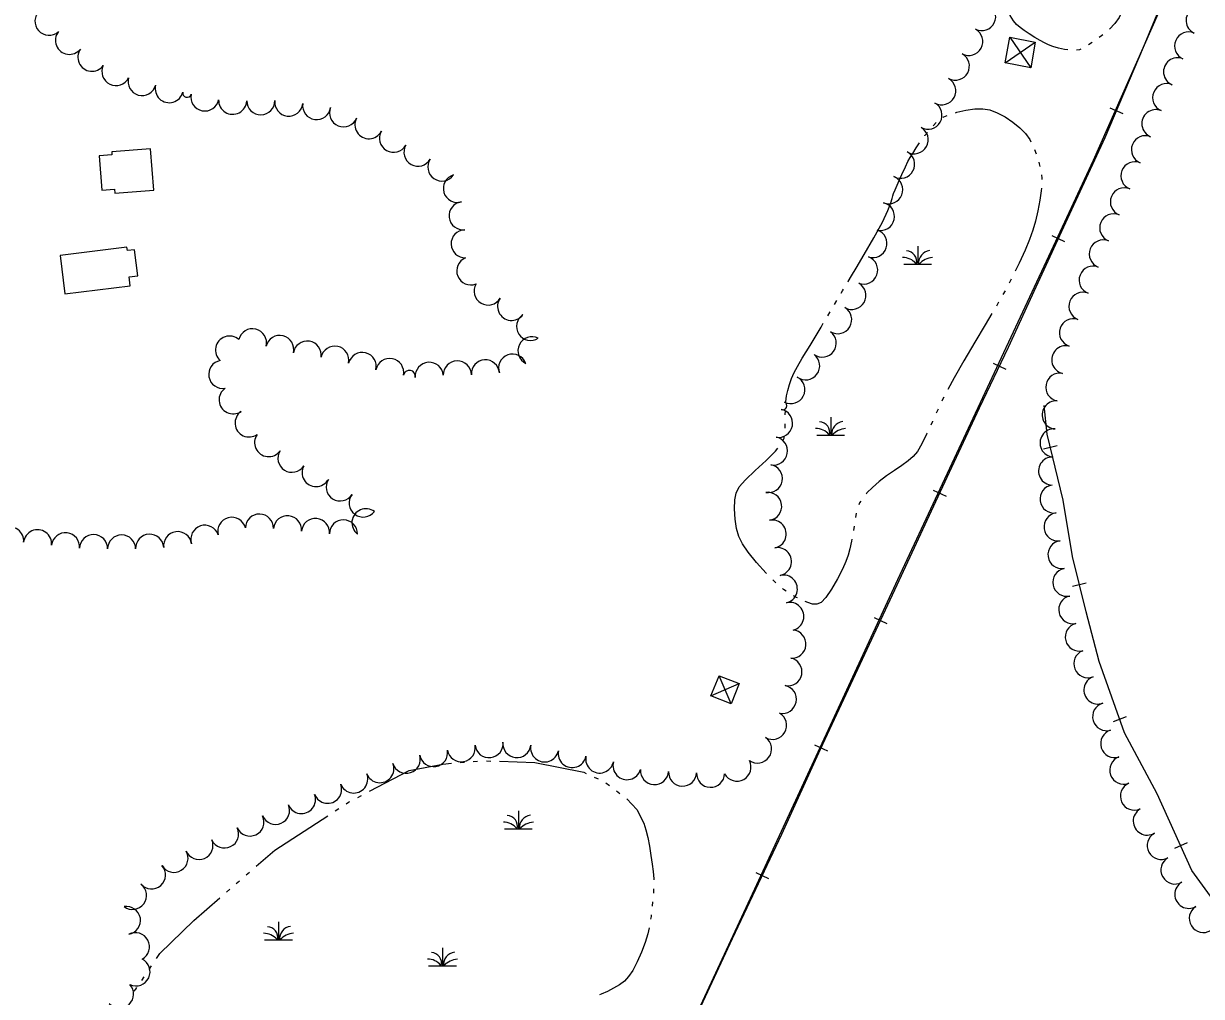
# Model space of a CAD drawing. Extents: x -25029 to 2274964, y -81170 to 687028.
# Drawn here: x -4237 to -3398, y -63945 to -63252 of the extents above; entities that cross this region are included whole.
import ezdxf

# ---------------------------------------------------------------- set-up
doc = ezdxf.new("R2010")
doc.units = 0
for name, color, linetype in [('BLDG', 7, 'Continuous'), ('RD_X_RR_1', 7, 'Continuous'), ('RR', 7, 'Continuous'), ('TRANSPWRLN', 7, 'Continuous'), ('TREES', 7, 'Continuous'), ('WATER', 7, 'Continuous')]:
    doc.layers.add(name, color=color, linetype=linetype)

msp = doc.modelspace()

# ---------------------------------------------------------------- linework, layer by layer
at = {"layer": 'BLDG'}
for points in [[(-4180.93, -63370.88), (-4171.83, -63370.18), (-4171.62, -63372.93), (-4143.98, -63370.79), (-4146.26, -63341.34), (-4173.83, -63343.47), (-4173.67, -63345.59), (-4182.83, -63346.29)], [(-4207.24, -63444.62), (-4160.62, -63438.85), (-4161.41, -63432.44), (-4155.38, -63431.69), (-4157.67, -63413.25), (-4162.68, -63413.87), (-4163, -63411.32), (-4210.63, -63417.21)]]:
    msp.add_lwpolyline(points, close=True, dxfattribs=at)
at = {"layer": 'RD_X_RR_1'}
msp.add_lwpolyline([(-4010.17, -64503.25), (-3979.48, -64438.45), (-3899.3, -64263.25), (-3810.19, -64071.12), (-3716.08, -63868.3), (-3614.29, -63648.05), (-3501.74, -63407.21), (-3474.93, -63349.36), (-3428.58, -63244.79)], dxfattribs=at)
at = {"layer": 'RR'}
for p, q in [((-3463.18, -63312.32), (-3453.97, -63316.22)), ((-3504.59, -63403.16), (-3495.51, -63407.35)), ((-3546.39, -63493.92), (-3537.37, -63498.24)), ((-3500.68, -63552.88), (-3510.39, -63555.25)), ((-3588.93, -63584.48), (-3579.87, -63588.7)), ((-3480.02, -63650.64), (-3489.74, -63653.02)), ((-3631.11, -63675.15), (-3622.05, -63679.37)), ((-3451.51, -63745.86), (-3460.93, -63749.21)), ((-3673.41, -63765.75), (-3664.35, -63769.99)), ((-3408.23, -63835.41), (-3417.33, -63839.56)), ((-3715.38, -63856.49), (-3706.35, -63860.77))]:
    msp.add_line(p, q, dxfattribs=at)
for points in [[(-3416.49, -63213.39), (-3439.49, -63269.27), (-3466.71, -63333.45), (-3492.01, -63387.84), (-3516.03, -63439.84), (-3535.52, -63482.78), (-3556.19, -63525.96), (-3587.28, -63592.79), (-3614.79, -63651.98), (-3647.78, -63722.73), (-3669.39, -63768.95), (-3697.1, -63829.56), (-3732.21, -63903.69), (-3765.72, -63976.08), (-3795.64, -64041.15), (-3820.2, -64094.02), (-3845.91, -64149.83), (-3872.07, -64204.57), (-3926.43, -64323.27), (-3964.59, -64404.71), (-4005.24, -64494.52), (-4059.11, -64609.42), (-4122.45, -64748.36)], [(-3373.75, -63897.94), (-3404.76, -63855.11), (-3429.63, -63800.5), (-3452.84, -63757.03), (-3470.84, -63706.44), (-3480.19, -63671.03), (-3489.8, -63631.71), (-3496.39, -63591.49), (-3507.84, -63544.62), (-3509.95, -63524.06)]]:
    msp.add_lwpolyline(points, dxfattribs=at)
at = {"layer": 'TRANSPWRLN'}
for p, q in [((-3534.46, -63261.95), (-3519.55, -63283.64)), ((-3537.86, -63280.25), (-3516.38, -63265.49)), ((-3747.33, -63730.7), (-3727.18, -63722.09)), ((-3732.95, -63736.47), (-3741.47, -63716.52))]:
    msp.add_line(p, q, dxfattribs=at)
for points in [[(-3534.46, -63261.95), (-3516.38, -63265.49), (-3519.55, -63283.64), (-3537.86, -63280.25), (-3534.46, -63261.95)], [(-3747.33, -63730.7), (-3741.47, -63716.52), (-3727.18, -63722.09), (-3732.95, -63736.47), (-3747.33, -63730.7)]]:
    msp.add_lwpolyline(points, dxfattribs=at)
at = {"layer": 'TREES'}
for centre, radius, start, end in [((-4218.52, -63250.55), 10, 132.0421, 312.0421), ((-3554.46, -63247.23), 10, 243.71768, 63.71768), ((-3399, -63249.92), 10, 65.16829, 245.16829), ((-4203.96, -63264.16), 10, 141.82274, 321.82274), ((-3563.67, -63264.98), 10, 241.43321, 61.43321), ((-3407.19, -63268.17), 10, 66.52315, 246.52315), ((-4187.98, -63276.18), 10, 144.25826, 324.25826), ((-3573.24, -63282.54), 10, 241.44207, 61.44207), ((-3415.03, -63286.57), 10, 67.32064, 247.32064), ((-4170.86, -63286.37), 10, 154.18752, 334.18752), ((-4152.24, -63293.46), 10, 164.16489, 344.16489), ((-4132.91, -63298.56), 10, 166.25078, 346.25078), ((-3582.91, -63300.05), 10, 240.68562, 60.68562), ((-3422.82, -63304.99), 10, 66.78664, 246.78664), ((-4120.26, -63301.71), 3.03, 165.20736, 345.20736), ((-4107.53, -63304.45), 10, 168.68448, 348.68448), ((-4087.73, -63306.82), 10, 177.63654, 357.63654), ((-4067.74, -63307.13), 10, 180.60767, 0.60767), ((-4047.8, -63308.12), 10, 173.71012, 353.71012), ((-4027.96, -63310.58), 10, 172.13174, 352.13174), ((-4008.81, -63315.77), 10, 157.57388, 337.57388), ((-3592.72, -63317.48), 10, 240.57474, 60.57474), ((-3990.71, -63324.23), 10, 152.31849, 332.31849), ((-3430.48, -63323.46), 10, 68.17965, 248.17965), ((-3973.2, -63333.87), 10, 149.98578, 329.98578), ((-3602.55, -63334.9), 10, 240.57474, 60.57474), ((-3437.92, -63342.02), 10, 68.13703, 248.13703), ((-3955.82, -63343.78), 10, 150.61559, 330.61559), ((-3612.21, -63352.4), 10, 241.6117, 61.6117), ((-3938.85, -63354.33), 10, 145.68339, 325.68339), ((-3445.37, -63360.59), 10, 68.13703, 248.13703), ((-3927.76, -63369.56), 10, 106.43699, 286.43699), ((-3620.64, -63370.5), 10, 248.45572, 68.45572), ((-3452.89, -63379.12), 10, 67.72336, 247.72336), ((-3923.72, -63389.07), 10, 96.95617, 276.95617), ((-3626.55, -63389.55), 10, 257.04276, 77.04276), ((-3460.47, -63397.63), 10, 67.7153, 247.7153), ((-3922.24, -63409), 10, 91.55588, 271.55588), ((-3631.91, -63408.8), 10, 251.84951, 71.84951), ((-3467.88, -63416.2), 10, 68.75879, 248.75879), ((-3918.23, -63428.27), 10, 111.95655, 291.95655), ((-3638.52, -63427.67), 10, 249.55094, 69.55094), ((-3475.13, -63434.84), 10, 68.75879, 248.75879), ((-3905.86, -63442.6), 10, 149.60757, 329.60757), ((-3646.95, -63445.74), 10, 240.44434, 60.44434), ((-3482.38, -63453.48), 10, 68.75879, 248.75879), ((-3889.15, -63453.54), 10, 143.99749, 323.99749), ((-3657.01, -63463.02), 10, 239.11182, 59.11182), ((-3875.63, -63467.82), 10, 122.83682, 302.83682), ((-3489.13, -63472.3), 10, 71.7663, 251.7663), ((-4073.65, -63479.5), 10, 346.27617, 166.27617), ((-3667.99, -63479.71), 10, 234.22514, 54.22514), ((-4089.98, -63484.63), 10, 48.64232, 228.64232), ((-4054.23, -63484.26), 10, 346.15618, 166.15618), ((-4034.65, -63488.23), 10, 350.93889, 170.93889), ((-3874.63, -63485.19), 10, 63.75145, 243.75145), ((-4014.98, -63491.85), 10, 348.18593, 168.18593), ((-3995.49, -63496.3), 10, 346.1082, 166.1082), ((-3888.46, -63497.56), 10, 19.88521, 199.88521), ((-3679.81, -63495.85), 10, 233.35223, 53.35223), ((-3494.62, -63491.52), 10, 76.32763, 256.32763), ((-4094.83, -63501.98), 10, 100.08445, 280.08445), ((-3975.96, -63500.62), 10, 348.95434, 168.95434), ((-3947.79, -63503.35), 10, 4.47633, 184.47633), ((-3927.82, -63502.4), 10, 0.97114, 180.97114), ((-3907.84, -63501.6), 10, 3.64163, 183.64163), ((-3961.95, -63503.33), 4.27, 349.21047, 169.21047), ((-3690.38, -63512.75), 10, 242.62527, 62.62527), ((-3498.82, -63511.06), 10, 79.41883, 259.41883), ((-4087.44, -63520.08), 10, 124.35491, 304.35491), ((-3696.1, -63524.31), 2.9, 247.06241, 67.06241), ((-3501.43, -63530.86), 10, 85.54784, 265.54784), ((-4076.05, -63536.53), 10, 125.06276, 305.06276), ((-3699.07, -63536.81), 10, 259.45512, 79.45512), ((-4062.17, -63550.52), 10, 144.44895, 324.44895), ((-3702.73, -63556.47), 10, 259.45512, 79.45512), ((-3502.96, -63550.8), 10, 85.68544, 265.68544), ((-4045.58, -63561.68), 10, 147.74118, 327.74118), ((-3504.04, -63570.77), 10, 88.1277, 268.1277), ((-4028.38, -63571.87), 10, 150.94813, 330.94813), ((-3706.39, -63576.13), 10, 259.45512, 79.45512), ((-4011.2, -63582.09), 10, 147.53045, 327.53045), ((-3502.95, -63590.66), 10, 98.11743, 278.11743), ((-3994.82, -63593.53), 10, 142.64117, 322.64117), ((-3706.87, -63595.87), 10, 277.74299, 97.74299), ((-3992.87, -63607.6), 10, 53.10169, 233.10169), ((-4088.37, -63613.69), 10, 14.44526, 194.44526), ((-4068.68, -63611.41), 10, 358.80629, 178.80629), ((-4048.73, -63612.59), 10, 354.42486, 174.42486), ((-4028.83, -63614.53), 10, 354.42486, 174.42486), ((-4008.88, -63615.55), 10, 359.7342, 179.7342), ((-3703.64, -63615.61), 10, 280.84565, 100.84565), ((-3500.13, -63610.46), 10, 98.11743, 278.11743), ((-4246.52, -63620.46), 10, 354.00316, 174.00316), ((-4226.63, -63622.55), 10, 354.00316, 174.00316), ((-4206.75, -63624.69), 10, 353.7552, 173.7552), ((-4126.93, -63623.88), 10, 7.86968, 187.86968), ((-4107.54, -63619.35), 10, 18.42278, 198.42278), ((-4186.81, -63626), 10, 358.70805, 178.70805), ((-4166.81, -63626.23), 10, 359.99257, 179.99257), ((-4146.82, -63625.74), 10, 2.81195, 182.81195), ((-3497.3, -63630.26), 10, 98.15556, 278.15556), ((-3699.88, -63635.25), 10, 280.84565, 100.84565), ((-3493.85, -63649.95), 10, 101.74894, 281.74894), ((-3695.71, -63654.81), 10, 283.18994, 103.18994), ((-3691.1, -63674.27), 10, 283.48039, 103.48039), ((-3489.62, -63669.5), 10, 102.65808, 282.65808), ((-3484.99, -63688.96), 10, 104.09474, 284.09474), ((-3689.6, -63693.96), 10, 265.21394, 85.21394), ((-3478.88, -63707.95), 10, 111.59544, 291.59544), ((-3692.42, -63713.72), 10, 258.53993, 78.53993), ((-3696.4, -63733.32), 10, 258.53993, 78.53993), ((-3471.76, -63726.64), 10, 110.09509, 290.09509), ((-3465.53, -63745.63), 10, 106.24072, 286.24072), ((-3703.33, -63751.81), 10, 240.33267, 60.33267), ((-3459.77, -63764.79), 10, 107.19659, 287.19659), ((-3925.02, -63767.76), 10, 189.95687, 9.95687), ((-3905.24, -63764.85), 10, 186.77336, 6.77336), ((-3885.38, -63764.81), 10, 173.48924, 353.48924), ((-3865.64, -63767.91), 10, 168.67574, 348.67574), ((-3714.09, -63768.64), 10, 234.5041, 54.5041), ((-3964.11, -63775.96), 10, 197.53278, 17.53278), ((-3944.72, -63771.22), 10, 189.95687, 9.95687), ((-3846.03, -63771.83), 10, 168.67574, 348.67574), ((-3826.42, -63775.76), 10, 168.67574, 348.67574), ((-3453.32, -63783.71), 10, 110.47772, 290.47772), ((-3982.94, -63782.64), 10, 201.5275, 21.5275), ((-3807, -63780.49), 10, 163.96226, 343.96226), ((-3728.69, -63781.56), 10, 208.50007, 28.50007), ((-4001.55, -63789.98), 10, 201.5275, 21.5275), ((-3787.41, -63783.96), 10, 175.95475, 355.95475), ((-3767.45, -63785.1), 10, 177.46319, 357.46319), ((-3747.47, -63785.94), 10, 177.76006, 357.76006), ((-4020.15, -63797.32), 10, 201.5275, 21.5275), ((-3445.76, -63802.22), 10, 113.92118, 293.92118), ((-4038.76, -63804.66), 10, 201.5275, 21.5275), ((-4075.44, -63820.6), 10, 205.24121, 25.24121), ((-4057.23, -63812.33), 10, 203.58652, 23.58652), ((-3436.61, -63819.96), 10, 120.65435, 300.65435), ((-4093.53, -63829.13), 10, 205.24121, 25.24121), ((-3426.7, -63837.33), 10, 118.74453, 298.74453), ((-4129.5, -63846.46), 10, 211.1628, 31.1628), ((-4111.76, -63837.34), 10, 203.24456, 23.24456), ((-3416.93, -63854.78), 10, 119.74522, 299.74522), ((-4145.57, -63858.24), 10, 221.38161, 41.38161), ((-4159.06, -63872.86), 10, 233.21999, 53.21999), ((-3406.98, -63872.13), 10, 119.95674, 299.95674), ((-4163.33, -63890.73), 10, 279.86586, 99.86586), ((-3396.71, -63889.29), 10, 121.80584, 301.80584), ((-4156.95, -63909.42), 10, 297.80399, 117.80399), ((-4156.58, -63927.3), 10, 244.55391, 64.55391), ((-4168.25, -63943.08), 10, 222.49233, 42.49233)]:
    msp.add_arc(centre, radius, start, end, dxfattribs=at)
at = {"layer": 'WATER'}
for p, q in [((-3475.86, -63265.8), (-3478.5, -63267.46)), ((-3516.87, -63341.98), (-3515.75, -63344.9)), ((-3600.03, -63410.61), (-3600.03, -63423.41)), ((-3610.03, -63423.41), (-3590.23, -63423.41)), ((-3533.5, -63434.13), (-3534.94, -63436.91)), ((-3537.82, -63442.45), (-3539.34, -63445.18)), ((-3659.27, -63452.13), (-3657.68, -63449.44)), ((-3542.41, -63450.63), (-3544, -63453.32)), ((-3664.06, -63460.19), (-3662.46, -63457.5)), ((-3694.3, -63530.82), (-3694.25, -63527.69)), ((-3661.89, -63532.34), (-3661.89, -63545.14)), ((-3671.89, -63545.14), (-3652.09, -63545.14)), ((-3643.89, -63600.86), (-3644.39, -63603.94)), ((-3645.28, -63610.13), (-3645.79, -63613.21)), ((-3925.79, -63778.3), (-3922.67, -63778.03)), ((-3916.45, -63777.48), (-3913.33, -63777.21)), ((-3907.09, -63777.12), (-3903.97, -63777.21)), ((-3830.44, -63788.64), (-3827.6, -63789.95)), ((-3821.99, -63792.67), (-3819.5, -63794.57)), ((-3814.53, -63798.35), (-3812.04, -63800.24)), ((-3998.75, -63803.1), (-3995.98, -63801.66)), ((-4014.82, -63812.72), (-4012.21, -63811.02)), ((-3884.24, -63812.64), (-3884.24, -63825.44)), ((-3894.24, -63825.44), (-3874.44, -63825.44)), ((-4078.06, -63858.31), (-4075.7, -63856.27)), ((-4085.15, -63864.45), (-4082.78, -63862.41)), ((-4092.23, -63870.6), (-4089.87, -63868.55)), ((-3788.07, -63868.14), (-3788.25, -63871.26)), ((-3788.75, -63877.49), (-3789.04, -63880.6)), ((-4055, -63891.73), (-4055, -63904.53)), ((-4065, -63904.53), (-4045.2, -63904.53)), ((-3938.3, -63910.11), (-3938.3, -63922.91)), ((-4147.24, -63925.6), (-4145.49, -63923.01)), ((-3948.3, -63922.91), (-3928.5, -63922.91)), ((-4152.49, -63933.37), (-4150.74, -63930.78))]:
    msp.add_line(p, q, dxfattribs=at)
for points in [[(-3440, -63199.02), (-3441.8, -63204.68), (-3443.46, -63210.01), (-3444.89, -63214.6), (-3446.26, -63219.01), (-3447.83, -63224.03), (-3449.77, -63230.16), (-3452, -63236.76), (-3454.33, -63242.89), (-3456.72, -63247.9), (-3459.64, -63252.17), (-3463.52, -63256.23)], [(-3493.2, -63271.03), (-3495.63, -63270.61), (-3499.84, -63269.61), (-3503.73, -63268.49), (-3506.94, -63267.35), (-3509.83, -63266.04), (-3512.96, -63264.33), (-3516.68, -63262.11), (-3520.63, -63259.62), (-3524.27, -63257.22), (-3527.19, -63255.13), (-3529.6, -63252.96), (-3531.85, -63250.21), (-3534.17, -63246.57), (-3536.33, -63242.58), (-3537.98, -63239.01), (-3538.88, -63236.4), (-3539.19, -63234.46), (-3539.18, -63234.21)], [(-3468.3, -63260.27), (-3469.11, -63260.95), (-3470.78, -63262.16)], [(-3484.01, -63270.39), (-3484.88, -63270.8), (-3487, -63271.23)], [(-3573.11, -63315.69), (-3572.15, -63315.4), (-3565.78, -63313.94), (-3559.42, -63313), (-3553.77, -63312.88), (-3548.59, -63313.74), (-3543.36, -63315.67), (-3537.77, -63318.7), (-3532.21, -63322.45), (-3527.26, -63326.49), (-3523.34, -63330.5), (-3520.26, -63334.78), (-3519.48, -63336.31)], [(-3581.9, -63318.88), (-3581.35, -63318.54), (-3579.05, -63317.61)], [(-3595.02, -63332.11), (-3594.86, -63331.89), (-3593.08, -63329.66)], [(-3589.01, -63324.91), (-3588.87, -63324.75), (-3586.83, -63322.68)], [(-3625.16, -63393.54), (-3621.22, -63385.24), (-3619.18, -63379.84), (-3618.28, -63376.65), (-3617.8, -63374.89), (-3617.22, -63373.3), (-3616.01, -63370.5), (-3613.88, -63365.62), (-3611.27, -63359.71), (-3608.82, -63354.3), (-3607, -63350.49), (-3605.44, -63347.63), (-3603.61, -63344.66), (-3601.09, -63340.78), (-3598.66, -63337.19)], [(-3513.87, -63350.86), (-3513.53, -63351.97), (-3513.08, -63353.88)], [(-3511.87, -63360.01), (-3511.57, -63362.17), (-3511.58, -63363.11)], [(-3511.94, -63369.34), (-3512.18, -63371.37), (-3513.21, -63377.94), (-3514.6, -63385.41), (-3516.23, -63392.79), (-3518.07, -63399.4), (-3520.4, -63405.96), (-3523.61, -63413.5), (-3527.86, -63422.69), (-3530.72, -63428.54)], [(-3649.7, -63436.01), (-3649.6, -63435.84), (-3647.14, -63431.78), (-3643.87, -63426.32), (-3638.18, -63416.73), (-3631.31, -63404.82), (-3625.16, -63393.54)], [(-3654.5, -63444.06), (-3653.51, -63442.4), (-3652.9, -63441.38)], [(-3547.2, -63458.69), (-3552, -63466.66), (-3559.31, -63478.91), (-3567.17, -63492.28), (-3574.09, -63504.31), (-3578.66, -63512.68)], [(-3693.94, -63521.45), (-3693.94, -63521.4), (-3693.4, -63517.34), (-3692.55, -63513.41), (-3691.37, -63509.25), (-3689.85, -63504.94), (-3687.99, -63500.67), (-3685.67, -63496.32), (-3682.18, -63490.48), (-3676.7, -63481.42), (-3668.88, -63468.32), (-3667.25, -63465.57)], [(-3581.49, -63518.26), (-3582.52, -63520.32), (-3582.87, -63521.06)], [(-3585.51, -63526.73), (-3585.77, -63527.29), (-3586.81, -63529.57)], [(-3694.46, -63540.19), (-3694.36, -63537.51), (-3694.36, -63537.07)], [(-3589.42, -63535.25), (-3589.53, -63535.5), (-3590.73, -63538.08)], [(-3696.14, -63549.31), (-3695.21, -63547.28), (-3695.08, -63546.4)], [(-3593.38, -63543.75), (-3593.52, -63544.05), (-3597.22, -63551.48), (-3600.28, -63556.74), (-3603.21, -63560.4), (-3606.72, -63563.47), (-3611.31, -63566.74), (-3616.66, -63570.33), (-3622.21, -63574.22), (-3627.48, -63578.31), (-3632.19, -63582.43), (-3636.15, -63586.38), (-3636.83, -63587.18)], [(-3729.98, -63604.93), (-3730.4, -63597.76), (-3730.24, -63591.35), (-3729.34, -63586.42), (-3727.04, -63582.08), (-3722.6, -63577.04), (-3715.71, -63570.44), (-3707.91, -63563.18), (-3701.21, -63556.55), (-3699.55, -63554.49)], [(-3640.59, -63592.16), (-3641.39, -63593.4), (-3642.05, -63594.91)], [(-3707.65, -63643.74), (-3707.95, -63643.44), (-3714.83, -63635.77), (-3720.76, -63628.53), (-3724.88, -63622.62), (-3727.46, -63617.38), (-3729.01, -63611.72), (-3729.98, -63604.93)], [(-3646.91, -63619.36), (-3647.14, -63620.58), (-3648.33, -63626.1), (-3649.55, -63630.7), (-3651.16, -63635.15), (-3653.61, -63640.52), (-3657.16, -63647.45), (-3661.31, -63654.75), (-3665.35, -63660.78), (-3668.75, -63664.3), (-3671.78, -63665.63), (-3674.87, -63665.47), (-3678.35, -63664.45), (-3680.06, -63663.74)], [(-3701.02, -63650.37), (-3701.22, -63650.2), (-3703.24, -63648.17)], [(-3693.75, -63656.28), (-3695.5, -63655.08), (-3696.26, -63654.43)], [(-3685.72, -63661.1), (-3686.33, -63660.8), (-3688.47, -63659.61)], [(-3990.44, -63798.77), (-3962.18, -63784.07), (-3938.01, -63779.36), (-3932.01, -63778.84)], [(-3897.72, -63777.41), (-3872.57, -63778.18), (-3837.79, -63785.25), (-3836.12, -63786.02)], [(-4006.97, -63807.61), (-4005.21, -63806.46), (-4004.3, -63805.99)], [(-3807.16, -63804.12), (-3800.06, -63811.77), (-3795, -63821.5), (-3793.51, -63826.2), (-3792.25, -63831.63), (-3791.05, -63837.86), (-3789.93, -63844.42), (-3788.98, -63850.6), (-3788.32, -63855.97), (-3787.98, -63861.06), (-3787.98, -63861.89)], [(-4070.98, -63852.17), (-4057.68, -63840.64), (-4020.06, -63816.13)], [(-4142, -63917.83), (-4139.62, -63914.31), (-4115.45, -63890.73), (-4096.95, -63874.69)], [(-3789.78, -63886.81), (-3789.9, -63887.83), (-3790.22, -63889.9)], [(-3791.28, -63896.05), (-3792.18, -63900.2), (-3794.05, -63906.46), (-3796.64, -63913.36), (-3799.69, -63920.24), (-3802.83, -63926.23), (-3805.83, -63930.67), (-3808.9, -63933.9), (-3812.39, -63936.5), (-3816.52, -63938.93), (-3820.98, -63941.2), (-3825.36, -63943.25), (-3826.52, -63943.76)], [(-4157.88, -63941.03), (-4156.72, -63939.64), (-4155.99, -63938.55)]]:
    msp.add_lwpolyline(points, dxfattribs=at)
for centre, radius, start, end in [((-3590.36, -63422.81), 9.09, 97.75656, 183.81906), ((-3610.67, -63431.01), 12.28, 39.591, 90.74772), ((-3608.38, -63421.66), 7.64, 346.73685, 87.26205), ((-3588.34, -63433.28), 14.6, 94.47765, 137.47447), ((-3670.23, -63543.39), 7.64, 346.73685, 87.26205), ((-3652.22, -63544.54), 9.09, 97.75656, 183.81906), ((-3672.53, -63552.73), 12.28, 39.591, 90.74772), ((-3650.2, -63555.01), 14.6, 94.47765, 137.47447), ((-3892.59, -63823.69), 7.64, 346.73685, 87.26205), ((-3874.57, -63824.84), 9.09, 97.75656, 183.81906), ((-3894.88, -63833.04), 12.28, 39.591, 90.74772), ((-3872.55, -63835.32), 14.6, 94.47765, 137.47447), ((-4065.64, -63912.13), 12.28, 39.591, 90.74772), ((-4063.35, -63902.78), 7.64, 346.73685, 87.26205), ((-4045.33, -63903.93), 9.09, 97.75656, 183.81906), ((-4043.31, -63914.41), 14.6, 94.47765, 137.47447), ((-3946.64, -63921.16), 7.64, 346.73685, 87.26205), ((-3928.63, -63922.31), 9.09, 97.75656, 183.81906), ((-3948.94, -63930.5), 12.28, 39.591, 90.74772), ((-3926.61, -63932.78), 14.6, 94.47765, 137.47447)]:
    msp.add_arc(centre, radius, start, end, dxfattribs=at)

doc.saveas('drawing.dxf')
